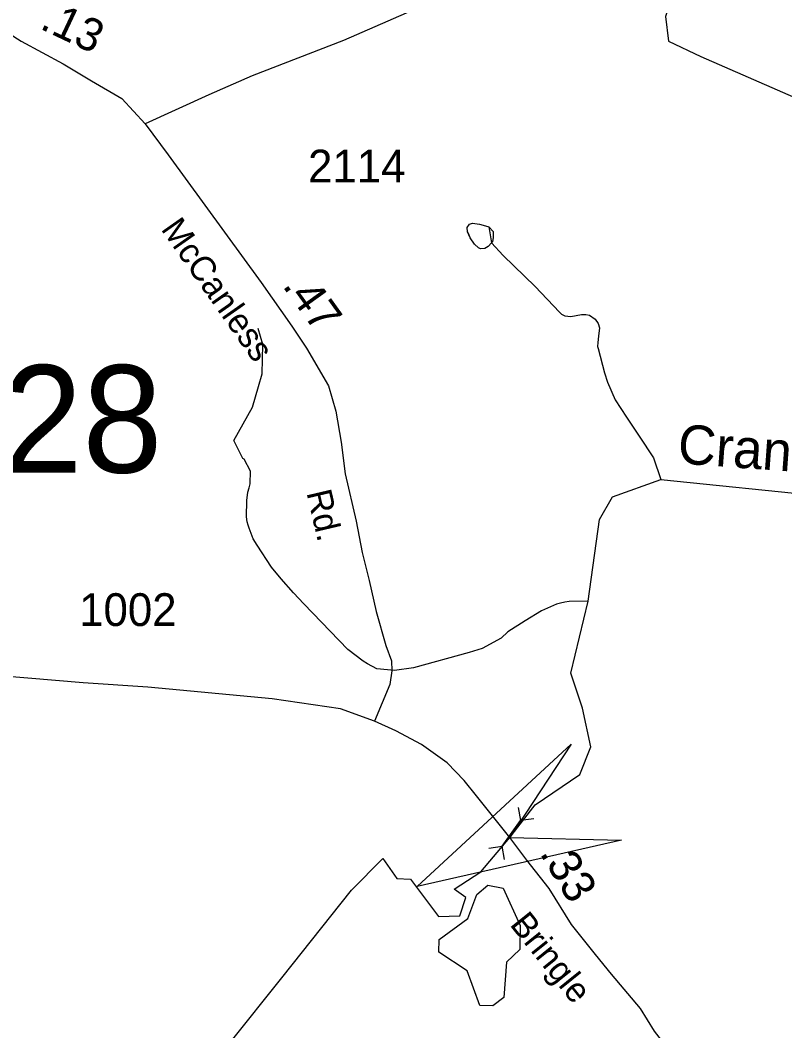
# Model space of a CAD drawing. Extents: x 1473865 to 1648260, y 639067 to 773536.
# Drawn here: x 1574567 to 1577486, y 697955 to 701811 of the extents above; entities that cross this region are included whole.
import ezdxf

# ---------------------------------------------------------------- set-up
doc = ezdxf.new("R2010")
doc.units = 0
for name, color, linetype in [('Exist Hydrographic Creek Single Shore', 7, 'Continuous'), ('Exist Hydrographic Creek Single Shore Label', 7, 'Continuous'), ('Exist Hydrographic Misc Water Feature', 7, 'Continuous'), ('Exist Hydrographic Pond Under 1500 Sq Ft', 7, 'Continuous'), ('Exist Road Non-System Type 51', 7, 'Continuous'), ('Exist Road Secondary Mileage Hundredths English Label', 7, 'Continuous'), ('Exist Road Secondary Structure Culvert Attributed CELL', 7, 'Continuous'), ('Exist Road Secondary Structure Culvert CELL', 7, 'Continuous'), ('Exist Road Secondary Structure Standard Bridge Number Label', 7, 'Continuous'), ('Exist Road Secondary Type 51 Attributed', 7, 'Continuous'), ('Exist Road Secondary Type 51 Label', 7, 'Continuous'), ('Exist Road Secondary Type 51 Number Label', 7, 'Continuous')]:
    doc.layers.add(name, color=color, linetype=linetype)

msp = doc.modelspace()

# ---------------------------------------------------------------- linework, layer by layer
at = {"layer": 'Exist Hydrographic Creek Single Shore'}
for points in [[(1576436.2, 698692.4), (1576533, 698818.1), (1576702.9, 698933.2), (1576745.1, 699039.3), (1576714.2, 699185.8), (1576669.7, 699320.4), (1576734.6, 699595), (1576777.9, 699905.8), (1576828.1, 699992.5), (1577012.4, 700059.5), (1577634.7, 699994.7), (1578203.2, 700008.3), (1578370.5, 700262.6), (1578480.6, 700207.4), (1578515, 700231.9)], [(1575369, 697910.8), (1575566.3, 698157.6), (1575832.1, 698492.2), (1575951.8, 698613.2), (1576004.3, 698536.7), (1576056.7, 698533.3), (1576163.9, 698391.8), (1576246, 698394.1), (1576267.7, 698463.7), (1576224.3, 698495.6), (1576325.8, 698561.8), (1576436.2, 698692.4)]]:
    msp.add_lwpolyline(points, dxfattribs=at)
at = {"layer": 'Exist Hydrographic Misc Water Feature'}
msp.add_line((1576355.9, 701023.1), (1576365.8, 700961.4), dxfattribs=at)
for points in [[(1576365.8, 700961.4), (1576353.2, 700947.6), (1576340.8, 700939.7), (1576324.7, 700939.2), (1576316.8, 700942.7), (1576301.7, 700956.9), (1576285.1, 700981.1), (1576279.9, 700995.1), (1576274.3, 701004.2), (1576273.4, 701019.9), (1576282.1, 701033.6), (1576294.2, 701036.6), (1576320.1, 701032.8), (1576343.9, 701027.4), (1576355.9, 701023.1)], [(1576365.8, 700961.4), (1576353.2, 700947.6), (1576340.8, 700939.7), (1576324.7, 700939.2), (1576316.8, 700942.7), (1576301.7, 700956.9), (1576285.1, 700981.1), (1576274.3, 701004.2), (1576273.4, 701019.9), (1576282.1, 701033.6), (1576294.2, 701036.6), (1576320.1, 701032.8), (1576343.9, 701027.4), (1576355.9, 701023.1)], [(1576355.9, 701023.1), (1576372.6, 701005.5), (1576373.2, 700981.7), (1576370.4, 700966.2), (1576365.8, 700961.4)], [(1576365.8, 700961.4), (1576410.8, 700913.6), (1576532.3, 700795.5), (1576626.1, 700697.6), (1576634, 700689.2), (1576645.9, 700683.2), (1576669.7, 700681.1), (1576710.1, 700688.5), (1576726.1, 700688.2), (1576739.9, 700685.4), (1576761.5, 700670.2), (1576773.1, 700654.4), (1576778.8, 700637.9), (1576774.2, 700606), (1576771.7, 700582.2), (1576771.4, 700566.6), (1576773.2, 700558.4), (1576797.2, 700466), (1576808.4, 700429.7), (1576838.4, 700363.4), (1576881.4, 700296.1), (1576930, 700224.5), (1576984.1, 700141.4), (1577012.4, 700059.5)], [(1576734.6, 699595), (1576662.3, 699594), (1576646.2, 699591), (1576629.9, 699587.2), (1576614, 699583.4), (1576557.3, 699558.4), (1576495, 699519.4), (1576428.5, 699477.3), (1576403, 699453.1), (1576330.2, 699413.6), (1576281.6, 699398.2), (1576068.3, 699340.9), (1575996.2, 699330.1), (1575928.2, 699336.3), (1575892.6, 699355.1), (1575876.8, 699365.3), (1575817.7, 699410), (1575649.4, 699584.1), (1575610.3, 699626.7), (1575563.4, 699680.2), (1575526.9, 699724.4), (1575472.3, 699808.4), (1575456.7, 699832.5), (1575441.5, 699873), (1575437.8, 699884.6), (1575434, 699897), (1575430.5, 699916.7), (1575431.8, 699979.1), (1575436.5, 700011), (1575440.9, 700026.5), (1575445.4, 700042.8), (1575446.3, 700090.4), (1575422.2, 700136), (1575417.4, 700139.4), (1575382.9, 700208.2), (1575453.5, 700334.8), (1575477.3, 700413.9), (1575490.5, 700462.1), (1575492.9, 700574.4), (1575476.2, 700634.7)]]:
    msp.add_lwpolyline(points, dxfattribs=at)
at = {"layer": 'Exist Hydrographic Pond Under 1500 Sq Ft'}
msp.add_lwpolyline([(1576321.5, 698051.5), (1576273.4, 698183.8), (1576165.5, 698254.9), (1576166.5, 698304.1), (1576276.5, 698384), (1576310.4, 698475.2), (1576352.5, 698510.5), (1576411.4, 698499.4), (1576475.5, 698356.9), (1576474.5, 698265.1), (1576423.4, 698216.9), (1576413.5, 698082.5), (1576371.4, 698050.5), (1576321.5, 698051.5)], dxfattribs=at)
at = {"layer": 'Exist Road Non-System Type 51'}
msp.add_lwpolyline([(1577377.6, 702248), (1577234.7, 702215.9), (1577211.4, 702201.3), (1577112.3, 702014.6), (1577068.5, 701947.4), (1577030.6, 701824.9), (1577042.3, 701731.5), (1577164.7, 701673.1), (1577546.8, 701506.8), (1577695.5, 701428)], dxfattribs=at)
at = {"layer": 'Exist Road Secondary Structure Culvert Attributed CELL'}
msp.add_lwpolyline([(1576862.5, 698682.5), (1576082.2, 698506.3), (1576669.8, 699049.1), (1576436.2, 698692.4)], close=True, dxfattribs=at)
at = {"layer": 'Exist Road Secondary Structure Culvert CELL'}
for p, q in [((1576467.7, 698807.1), (1576477.2, 698757.3)), ((1576406.4, 698659.2), (1576477.2, 698757.3)), ((1576527.5, 698764), (1576477.2, 698757.3)), ((1576356.1, 698652.5), (1576406.4, 698659.2)), ((1576415.9, 698609.3), (1576406.4, 698659.2))]:
    msp.add_line(p, q, dxfattribs=at)
at = {"layer": 'Exist Road Secondary Type 51 Attributed'}
for points in [[(1576399.8, 701996.3), (1575801.4, 701733.5), (1575452.4, 701599.5), (1575287.3, 701526.3), (1575044.4, 701415.4)], [(1574394.4, 701897.7), (1574431.6, 701847.8), (1574475.7, 701791), (1574525, 701760.6), (1574571.1, 701732), (1574730.7, 701644.3), (1574839.2, 701580.6), (1574954.7, 701512.2), (1575044.4, 701415.4)], [(1575044.4, 701415.4), (1575131.7, 701297.3), (1575487.4, 700810.9), (1575604.1, 700644.5), (1575659.5, 700559.9), (1575744.7, 700415.7), (1575771.8, 700319.5), (1575792.6, 700201.2), (1575807.4, 700081.1), (1575849.7, 699900.5), (1575872.5, 699780.4), (1575899.4, 699674), (1575926.2, 699555.6), (1575963, 699425.2), (1575984.4, 699367.1), (1575986.1, 699329.1), (1575977.6, 699277), (1575919.8, 699137.2)], [(1575919.8, 699137.2), (1575789.3, 699184.2), (1575528.9, 699221.7), (1575055.1, 699266.5), (1574807.2, 699283.1), (1574051.5, 699346.8), (1573873.4, 699356.6), (1573775.6, 699367.6), (1573511.6, 699396.3), (1573385.6, 699399.5), (1573259.6, 699398.8), (1572927.2, 699370.1), (1572483.6, 699313.9)], [(1577051.2, 697873.4), (1576988, 697954), (1576935, 698040.6), (1576824.9, 698171.2), (1576763.1, 698246.7), (1576671.3, 698361), (1576586.2, 698498.7), (1576501.1, 698606.5), (1576436.2, 698692.4), (1576309.4, 698851.5), (1576262.5, 698910.7), (1576197.2, 698978), (1576099.1, 699047.5), (1576001.4, 699100.5), (1575919.8, 699137.2)]]:
    msp.add_lwpolyline(points, dxfattribs=at)

# ---------------------------------------------------------------- texts
at = {"layer": 'Exist Hydrographic Creek Single Shore Label'}
msp.add_text('Crane', height=150, rotation=355.8687, dxfattribs=at).set_placement((1577073.9, 700120.8))
at = {"layer": 'Exist Road Secondary Mileage Hundredths English Label'}
for s, rotation, p in [('.13', 334.7937, (1574638, 701780.8)), ('.47', 305.6927, (1575565.9, 700798)), ('.33', 300.9642, (1576548.5, 698633.4))]:
    msp.add_text(s, height=125, rotation=rotation, dxfattribs=at).set_placement(p)
at = {"layer": 'Exist Road Secondary Structure Standard Bridge Number Label'}
msp.add_text('128', height=410.1, dxfattribs=at).set_placement((1574195.2, 700085.1))
at = {"layer": 'Exist Road Secondary Type 51 Label'}
for s, rotation, p in [('McCanless', 305.0475, (1575102.1, 701014.4)), ('Rd.', 283.2075, (1575659.6, 700008.8)), ('Bringle', 308.7606, (1576433.1, 698360.1))]:
    msp.add_text(s, height=95, rotation=rotation, dxfattribs=at).set_placement(p)
at = {"layer": 'Exist Road Secondary Type 51 Number Label'}
for s, p in [('2114', (1575666.1, 701192.4)), ('1002', (1574792.4, 699499.9))]:
    msp.add_text(s, height=125, dxfattribs=at).set_placement(p)

doc.saveas('drawing.dxf')
